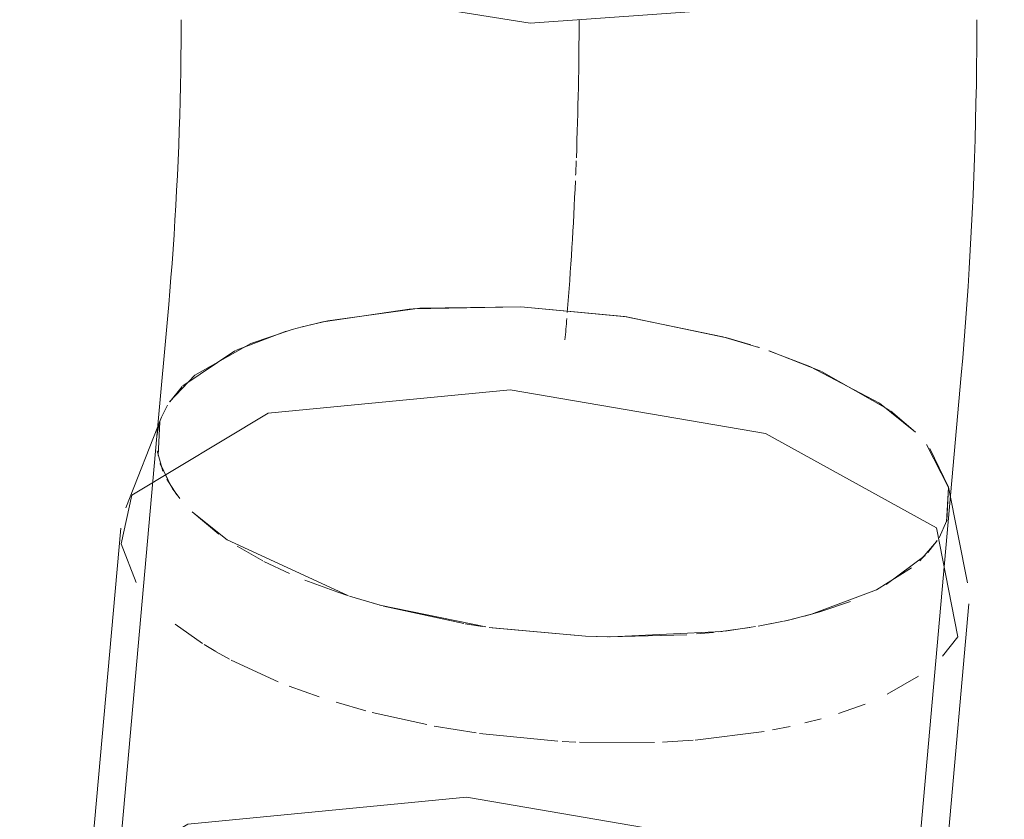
# Model space of a CAD drawing. Header units: millimetres. Extents: x -121 to 29920, y 1231 to 31888.
# Tile 267 of 310: x 23489 to 23551, y 24536 to 24586. Entities that reach past the tile are written whole.
import ezdxf

# ---------------------------------------------------------------- set-up
doc = ezdxf.new("R2010")
doc.units = ezdxf.units.MM
doc.layers.add('P-PIPE-____-OTLN', color=3, linetype='Continuous', lineweight=20)

# ---------------------------------------------------------------- blocks, each defined once
blk = doc.blocks.new('ADSK_ППР_Отвод канализационный_Составной - Отвод раструбный-V45-3D severage Right')
at = {"layer": 'P-PIPE-____-OTLN', "color": 22}
for p, q in [((-3521.172, 24568.249), (-3521.91, 24559.975)), ((-3484.188, 24565.578), (-3484.052, 24565.534)), ((-3484.188, 24565.578), (-3484.052, 24565.534)), ((-3472.108, 24555.533), (-3471.37, 24563.808)), ((-3521.623, 24561.175), (-3521.255, 24561.914)), ((-3521.623, 24561.175), (-3521.255, 24561.914)), ((-3521.623, 24561.175), (-3523.875, 24555.476)), ((-3521.623, 24561.175), (-3523.875, 24555.476)), ((-3521.91, 24559.975), (-3526.703, 24506.232)), ((-3472.174, 24556.743), (-3473.545, 24559.457)), ((-3472.302, 24554.594), (-3472.174, 24556.743)), ((-3472.174, 24556.743), (-3472.275, 24554.677)), ((-3472.174, 24556.743), (-3472.275, 24554.677)), ((-3470.97, 24550.758), (-3472.179, 24556.766)), ((-3470.97, 24550.758), (-3472.179, 24556.766)), ((-3476.901, 24501.79), (-3472.108, 24555.533)), ((-3524.183, 24554.191), (-3526.616, 24526.91)), ((-3524.183, 24554.191), (-3526.616, 24526.91)), ((-3473.327, 24522.158), (-3470.895, 24549.439)), ((-3473.327, 24522.158), (-3470.895, 24549.439))]:
    blk.add_line(p, q, dxfattribs=at)
at = {"layer": 'P-PIPE-____-OTLN', "color": 9}
for p, q in [((-3511.462, 24567.164), (-3505.917, 24567.973)), ((-3511.462, 24567.164), (-3505.917, 24567.973)), ((-3505.832, 24567.98), (-3499.036, 24568.105)), ((-3505.832, 24567.98), (-3499.036, 24568.105)), ((-3499.036, 24568.105), (-3492.385, 24567.467)), ((-3499.036, 24568.105), (-3492.385, 24567.467)), ((-3492.305, 24567.455), (-3486.201, 24566.173)), ((-3492.305, 24567.455), (-3486.201, 24566.173)), ((-3516.98, 24565.357), (-3513.795, 24566.564)), ((-3516.98, 24565.357), (-3513.795, 24566.564)), ((-3512.769, 24566.851), (-3511.497, 24567.156)), ((-3512.769, 24566.851), (-3511.497, 24567.156)), ((-3486.162, 24566.163), (-3484.588, 24565.704)), ((-3486.162, 24566.163), (-3484.588, 24565.704)), ((-3520.285, 24563.135), (-3517.021, 24565.337)), ((-3520.285, 24563.135), (-3517.021, 24565.337)), ((-3483.432, 24565.328), (-3480.185, 24564.055)), ((-3483.432, 24565.328), (-3480.185, 24564.055)), ((-3480.15, 24564.039), (-3475.871, 24561.604)), ((-3480.15, 24564.039), (-3475.871, 24561.604)), ((-3521.111, 24562.14), (-3520.327, 24563.093)), ((-3521.111, 24562.14), (-3520.327, 24563.093)), ((-3475.822, 24561.568), (-3474.251, 24560.233)), ((-3475.822, 24561.568), (-3474.251, 24560.233)), ((-3473.348, 24559.207), (-3472.179, 24556.766)), ((-3473.348, 24559.207), (-3472.179, 24556.766)), ((-3472.275, 24554.677), (-3472.763, 24553.594)), ((-3472.275, 24554.677), (-3472.763, 24553.594))]:
    blk.add_line(p, q, dxfattribs=at)
at = {"layer": 'P-PIPE-____-OTLN', "color": 10}
for p, q in [((-3513.423, 24566.671), (-3512.796, 24566.843)), ((-3512.796, 24566.843), (-3513.423, 24566.671)), ((-3521.91, 24559.975), (-3521.784, 24560.687)), ((-3521.91, 24559.975), (-3521.784, 24560.687)), ((-3521.844, 24558.765), (-3521.728, 24560.876)), ((-3521.731, 24560.869), (-3521.844, 24558.765)), ((-3521.538, 24557.775), (-3521.891, 24559.049)), ((-3521.538, 24557.775), (-3521.891, 24559.049)), ((-3521.003, 24556.777), (-3521.712, 24558.249)), ((-3521.706, 24558.237), (-3521.001, 24556.772)), ((-3520.661, 24556.289), (-3521.3, 24557.276)), ((-3520.661, 24556.289), (-3521.3, 24557.276)), ((-3520.473, 24556.051), (-3520.957, 24556.706)), ((-3520.955, 24556.702), (-3520.473, 24556.051)), ((-3518.026, 24553.816), (-3519.7, 24555.21)), ((-3518.026, 24553.816), (-3519.7, 24555.21)), ((-3517.503, 24553.454), (-3519.688, 24555.199)), ((-3519.688, 24555.199), (-3517.503, 24553.454)), ((-3524.162, 24553.2), (-3523.223, 24550.784)), ((-3524.162, 24553.2), (-3523.223, 24550.784)), ((-3509.967, 24549.974), (-3517.502, 24553.453)), ((-3509.967, 24549.974), (-3517.502, 24553.453)), ((-3515.257, 24552.141), (-3516.881, 24553.055)), ((-3516.881, 24553.055), (-3515.257, 24552.141)), ((-3472.9, 24553.381), (-3473.976, 24552.141)), ((-3473.976, 24552.141), (-3472.9, 24553.381)), ((-3472.876, 24553.415), (-3473.465, 24552.655)), ((-3472.876, 24553.415), (-3473.465, 24552.655)), ((-3473.637, 24552.471), (-3476.083, 24550.645)), ((-3473.637, 24552.471), (-3476.083, 24550.645)), ((-3513.592, 24551.346), (-3515.188, 24552.106)), ((-3515.188, 24552.106), (-3513.592, 24551.346)), ((-3474.488, 24551.703), (-3476.687, 24550.325)), ((-3476.687, 24550.325), (-3474.488, 24551.703)), ((-3510.551, 24550.169), (-3512.614, 24550.934)), ((-3512.614, 24550.934), (-3510.551, 24550.169)), ((-3509.883, 24549.948), (-3510.551, 24550.169)), ((-3510.551, 24550.169), (-3509.883, 24549.948)), ((-3508.037, 24549.395), (-3509.811, 24549.924)), ((-3508.037, 24549.395), (-3509.811, 24549.924)), ((-3507.882, 24549.352), (-3509.46, 24549.814)), ((-3509.46, 24549.814), (-3507.882, 24549.352)), ((-3501.244, 24547.983), (-3507.907, 24549.359)), ((-3501.244, 24547.983), (-3507.907, 24549.359)), ((-3502.619, 24548.199), (-3507.671, 24549.295)), ((-3507.671, 24549.295), (-3502.619, 24548.199)), ((-3478.336, 24549.591), (-3480.255, 24548.936)), ((-3480.255, 24548.936), (-3478.336, 24549.591)), ((-3480.255, 24548.936), (-3481.223, 24548.665)), ((-3481.223, 24548.665), (-3480.255, 24548.936)), ((-3520.769, 24548.165), (-3519.06, 24546.948)), ((-3520.769, 24548.165), (-3519.06, 24546.948)), ((-3501.479, 24548.017), (-3502.54, 24548.186)), ((-3502.54, 24548.186), (-3501.479, 24548.017)), ((-3484.302, 24548.007), (-3486.214, 24547.729)), ((-3484.302, 24548.007), (-3486.214, 24547.729)), ((-3482.852, 24548.281), (-3484.125, 24548.038)), ((-3484.125, 24548.038), (-3482.852, 24548.281)), ((-3482.544, 24548.347), (-3483.816, 24548.092)), ((-3482.544, 24548.347), (-3483.816, 24548.092)), ((-3481.804, 24548.518), (-3482.503, 24548.356)), ((-3482.503, 24548.356), (-3481.804, 24548.518)), ((-3494.982, 24547.403), (-3501.034, 24547.953)), ((-3494.982, 24547.403), (-3501.034, 24547.953)), ((-3494.982, 24547.403), (-3500.847, 24547.927)), ((-3493.499, 24547.361), (-3494.982, 24547.403)), ((-3493.595, 24547.364), (-3494.982, 24547.403)), ((-3493.499, 24547.361), (-3494.982, 24547.403)), ((-3493.51, 24547.362), (-3488.623, 24547.494)), ((-3488.623, 24547.494), (-3493.481, 24547.362)), ((-3486.4, 24547.706), (-3493.388, 24547.359)), ((-3486.4, 24547.706), (-3493.388, 24547.359)), ((-3486.936, 24547.646), (-3488.013, 24547.542)), ((-3488.013, 24547.542), (-3486.936, 24547.646)), ((-3484.662, 24547.949), (-3486.62, 24547.681)), ((-3486.62, 24547.681), (-3484.662, 24547.949)), ((-3472.55, 24546.142), (-3471.596, 24547.364)), ((-3472.55, 24546.142), (-3471.596, 24547.364)), ((-3518.954, 24546.881), (-3518.21, 24546.433)), ((-3518.954, 24546.881), (-3518.21, 24546.433)), ((-3518.184, 24546.418), (-3517.357, 24545.96)), ((-3518.184, 24546.418), (-3517.357, 24545.96)), ((-3517.244, 24545.901), (-3514.302, 24544.544)), ((-3517.244, 24545.901), (-3514.302, 24544.544)), ((-3513.614, 24544.272), (-3511.71, 24543.591)), ((-3513.614, 24544.272), (-3511.71, 24543.591)), ((-3476.021, 24543.752), (-3474.054, 24544.888)), ((-3476.021, 24543.752), (-3474.054, 24544.888)), ((-3510.641, 24543.25), (-3508.777, 24542.719)), ((-3510.641, 24543.25), (-3508.777, 24542.719)), ((-3479.09, 24542.539), (-3477.413, 24543.138)), ((-3479.09, 24542.539), (-3477.413, 24543.138)), ((-3508.396, 24542.619), (-3504.959, 24541.848)), ((-3508.396, 24542.619), (-3504.959, 24541.848)), ((-3481.191, 24541.951), (-3480.164, 24542.219)), ((-3481.191, 24541.951), (-3480.164, 24542.219)), ((-3504.483, 24541.758), (-3501.845, 24541.328)), ((-3504.483, 24541.758), (-3501.845, 24541.328)), ((-3501.636, 24541.298), (-3496.717, 24540.808)), ((-3501.636, 24541.298), (-3496.717, 24540.808)), ((-3488.091, 24540.873), (-3483.766, 24541.416)), ((-3488.091, 24540.873), (-3483.766, 24541.416)), ((-3483.237, 24541.511), (-3482.127, 24541.735)), ((-3483.237, 24541.511), (-3482.127, 24541.735)), ((-3496.452, 24540.792), (-3495.581, 24540.748)), ((-3496.452, 24540.792), (-3495.581, 24540.748)), ((-3495.37, 24540.739), (-3490.654, 24540.724)), ((-3495.37, 24540.739), (-3490.654, 24540.724)), ((-3490.149, 24540.744), (-3488.221, 24540.863)), ((-3490.149, 24540.744), (-3488.221, 24540.863))]:
    blk.add_line(p, q, dxfattribs=at)
at = {"layer": 'P-PIPE-____-OTLN', "color": 22}
for points in [[(-3498.455, 24585.914, 0), (-3513.489, 24588.339, 0), (-3521.608, 24593.416, 0), (-3522.137, 24595.283, 0)], [(-3468.666, 24594.848, 0), (-3471.062, 24591.359, 0), (-3482.25, 24587.067, 0), (-3498.455, 24585.914, 0)], [(-3521.172, 24568.249, 0), (-3521.1, 24569.089, 0), (-3521.03, 24569.948, 0), (-3520.962, 24570.825, 0), (-3520.898, 24571.718, 0), (-3520.837, 24572.624, 0), (-3520.779, 24573.542, 0), (-3520.725, 24574.469, 0), (-3520.675, 24575.403, 0), (-3520.628, 24576.343, 0), (-3520.585, 24577.286, 0), (-3520.547, 24578.23, 0), (-3520.512, 24579.174, 0), (-3520.482, 24580.115, 0), (-3520.455, 24581.051, 0), (-3520.433, 24581.981, 0), (-3520.416, 24582.902, 0), (-3520.402, 24583.811, 0), (-3520.393, 24584.708, 0), (-3520.388, 24585.59, 0), (-3520.387, 24586.142, 0)], [(-3471.37, 24563.808, 0), (-3471.275, 24564.9, 0), (-3471.185, 24566.004, 0), (-3471.1, 24567.118, 0), (-3471.019, 24568.243, 0), (-3470.943, 24569.376, 0), (-3470.871, 24570.517, 0), (-3470.804, 24571.664, 0), (-3470.742, 24572.816, 0), (-3470.684, 24573.972, 0), (-3470.632, 24575.13, 0), (-3470.584, 24576.289, 0), (-3470.542, 24577.447, 0), (-3470.504, 24578.604, 0), (-3470.472, 24579.758, 0), (-3470.445, 24580.907, 0), (-3470.423, 24582.051, 0), (-3470.406, 24583.188, 0), (-3470.395, 24584.317, 0), (-3470.388, 24585.436, 0), (-3470.387, 24586.142, 0)], [(-3512.796, 24566.843, 0), (-3511.182, 24567.224, 0), (-3505.395, 24568.014, 0), (-3499.036, 24568.105, 0)], [(-3484.1, 24565.548, 0), (-3486.347, 24566.213, 0), (-3492.54, 24567.491, 0), (-3499.036, 24568.105, 0), (-3505.395, 24568.014, 0), (-3511.182, 24567.224, 0), (-3512.796, 24566.843, 0)], [(-3499.036, 24568.105, 0), (-3492.54, 24567.491, 0), (-3486.347, 24566.213, 0), (-3484.1, 24565.548, 0)], [(-3521.118, 24562.127, 0), (-3519.531, 24563.805, 0), (-3516.004, 24565.788, 0), (-3513.423, 24566.671, 0)], [(-3513.423, 24566.671, 0), (-3516.004, 24565.788, 0), (-3519.531, 24563.805, 0), (-3521.118, 24562.127, 0)], [(-3483.468, 24565.339, 0), (-3480.882, 24564.358, 0), (-3476.515, 24562.054, 0), (-3474.239, 24560.218, 0)], [(-3474.239, 24560.218, 0), (-3476.515, 24562.054, 0), (-3480.882, 24564.358, 0), (-3483.468, 24565.339, 0)], [(-3499.708, 24562.89, 0), (-3514.913, 24561.411, 0), (-3523.482, 24556.266, 0), (-3524.162, 24553.2, 0)], [(-3499.708, 24562.89, 0), (-3514.913, 24561.411, 0), (-3523.482, 24556.266, 0), (-3524.162, 24553.2, 0)], [(-3471.596, 24547.364, 0), (-3472.936, 24554.209, 0), (-3483.674, 24560.139, 0), (-3499.708, 24562.89, 0)], [(-3471.596, 24547.364, 0), (-3472.936, 24554.209, 0), (-3483.674, 24560.139, 0), (-3499.708, 24562.89, 0)], [(-3473.545, 24559.457, 0), (-3472.174, 24556.743, 0), (-3472.302, 24554.596, 0)], [(-3502.469, 24537.286, 0), (-3519.977, 24535.583, 0), (-3529.843, 24529.659, 0), (-3530.537, 24526.266, 0)], [(-3502.469, 24537.286, 0), (-3519.977, 24535.583, 0), (-3529.843, 24529.659, 0), (-3530.537, 24526.266, 0)], [(-3470.1, 24519.409, 0), (-3471.644, 24527.29, 0), (-3484.008, 24534.119, 0), (-3502.469, 24537.286, 0)], [(-3470.1, 24519.409, 0), (-3471.644, 24527.29, 0), (-3484.008, 24534.119, 0), (-3502.469, 24537.286, 0)]]:
    blk.add_polyline3d(points, dxfattribs=at)
at = {"layer": 'P-PIPE-____-OTLN', "color": 10}
for points in [[(-3476.698, 24550.318, 0), (-3480.771, 24548.786, 0), (-3482.311, 24548.399, 0)], [(-3476.698, 24550.318, 0), (-3480.771, 24548.786, 0), (-3482.311, 24548.399, 0)], [(-3500.845, 24547.926, 0), (-3494.982, 24547.403, 0), (-3493.624, 24547.364, 0)]]:
    blk.add_polyline3d(points, dxfattribs=at)
at = {"layer": 'P-PIPE-____-OTLN', "color": 9}
for start_param, end_param in [(4.737485, 5.07453), (4.695781, 4.729946), (4.360411, 4.682198)]:
    blk.add_ellipse((-3498.405, 24576.925), major_axis=(1.07, 26.294), ratio=0.107319, start_param=start_param, end_param=end_param, dxfattribs=at)
at = {"layer": 'P-PIPE-____-OTLN', "color": 10}
blk.add_ellipse((-3498.405, 24576.925), major_axis=(1.07, 26.294), ratio=0.107319, start_param=4.289499, end_param=4.344926, dxfattribs=at)

msp = doc.modelspace()

# ---------------------------------------------------------------- block references
at = {"layer": 'P-PIPE-____-OTLN', "color": 9}
msp.add_blockref('ADSK_ППР_Отвод канализационный_Составной - Отвод раструбный-V45-3D severage Right', (27019.807, 0), dxfattribs=at)

doc.saveas('drawing.dxf')
